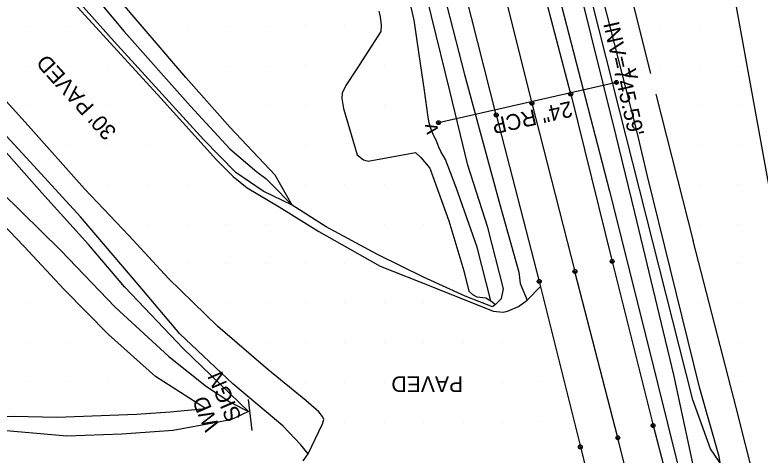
# Model space of a CAD drawing. Extents: x 1548934 to 1561348, y 809680 to 824075.
# Drawn here: x 1551496.2 to 1551685.3, y 811311.4 to 811423.1 of the extents above; entities that cross this region are included whole.
import ezdxf

# ---------------------------------------------------------------- set-up
doc = ezdxf.new("R2010")
doc.units = 0
for name, color, linetype in [('Default', 7, 'Continuous'), ('E_NCDOT_Vertical_Profile_Ground_Line', 7, 'Continuous'), ('Exist DTM QL2 LIDAR Elevation Point', 7, 'Continuous'), ('Exist Other Culture Sign', 7, 'Continuous'), ('Exist Other Culture Sign Text', 7, 'Continuous'), ('Exist Roads EOP Other Text', 7, 'Continuous'), ('Exist Structure Minor Culvert Topo Terminator', 7, 'Continuous'), ('Exist Structure Minor Pipes RCP 24 Inch Invert Elevation', 7, 'Continuous'), ('Exist Structure Minor Pipes RCP 24 Inch Size Material Text', 7, 'Continuous'), ('Exist Vegetation Woods Line', 7, 'Continuous'), ('P_NCDOT_Vertical_Profile_Grade_Minor_Road', 7, 'Continuous'), ('P_RDY_Dimension_Text', 7, 'Continuous'), ('P_RDY_Lane_Line', 7, 'Continuous'), ('P_RDY_Paved_Shoulder', 7, 'Continuous'), ('PH Exist DTM Breakline', 7, 'Continuous')]:
    doc.layers.add(name, color=color, linetype=linetype)

# ---------------------------------------------------------------- blocks, each defined once
blk = doc.blocks.new('SurveyPointCell')
at = {"layer": 'Default'}
for p, q in [((-0.5, 0), (0.5, 0)), ((0, -0.5), (0, 0.5))]:
    blk.add_line(p, q, dxfattribs=at)
blk.add_circle((0, 0), 0.5, dxfattribs=at)

msp = doc.modelspace()

# ---------------------------------------------------------------- linework, layer by layer
at = {"layer": 'E_NCDOT_Vertical_Profile_Ground_Line'}
for p, q in [((1551647.8, 811360.59), (1551658.19, 811318.94)), ((1551629.3, 811355.5), (1551639.73, 811313.5)), ((1551658.19, 811318.94), (1551669.23, 811277)), ((1551639.73, 811313.5), (1551650.09, 811272.18))]:
    msp.add_line(p, q, dxfattribs=at)
for points in [[(1551637.28, 811403.02), (1551626.4, 811444.66), (1551615.07, 811489.43), (1551603.65, 811534.15), (1551593.42, 811577.24), (1551582.77, 811621.83), (1551571.37, 811669.46), (1551560.56, 811714.33), (1551550.2, 811757.15), (1551539.19, 811800.15), (1551527.36, 811844.37)], [(1551618.39, 811397.72), (1551607.45, 811440.85), (1551596.26, 811485.28), (1551585.1, 811530.33), (1551574.36, 811573.51), (1551563.53, 811617.58), (1551552.6, 811664.91), (1551541.75, 811709.22), (1551531.12, 811752.56), (1551520.63, 811794.97), (1551508.88, 811839.17)], [(1551637.28, 811403.02), (1551647.8, 811360.59)], [(1551618.39, 811397.72), (1551629.3, 811355.5)]]:
    msp.add_lwpolyline(points, dxfattribs=at)
at = {"layer": 'Exist DTM QL2 LIDAR Elevation Point'}
for p, q in [((1551499.98, 811420.04), (1551499.98, 811420.04)), ((1551509.98, 811420.04), (1551509.98, 811420.04)), ((1551539.98, 811420.04), (1551539.98, 811420.04)), ((1551549.98, 811420.04), (1551549.98, 811420.04)), ((1551559.98, 811420.04), (1551559.98, 811420.04)), ((1551569.98, 811420.04), (1551569.98, 811420.04)), ((1551579.99, 811420.04), (1551579.99, 811420.04)), ((1551659.99, 811420.04), (1551659.99, 811420.04)), ((1551669.99, 811420.04), (1551669.99, 811420.04)), ((1551679.99, 811420.04), (1551679.99, 811420.04)), ((1551499.98, 811410.04), (1551499.98, 811410.04)), ((1551509.98, 811410.04), (1551509.98, 811410.04)), ((1551519.98, 811410.04), (1551519.98, 811410.04)), ((1551549.98, 811410.04), (1551549.98, 811410.04)), ((1551559.98, 811410.04), (1551559.98, 811410.04)), ((1551569.98, 811410.04), (1551569.98, 811410.04)), ((1551589.99, 811410.04), (1551589.99, 811410.04)), ((1551659.99, 811410.04), (1551659.99, 811410.04)), ((1551669.99, 811410.04), (1551669.99, 811410.04)), ((1551679.99, 811410.04), (1551679.99, 811410.04)), ((1551499.98, 811400.04), (1551499.98, 811400.04)), ((1551509.98, 811400.04), (1551509.98, 811400.04)), ((1551519.98, 811400.04), (1551519.98, 811400.04)), ((1551559.98, 811400.04), (1551559.98, 811400.04)), ((1551569.98, 811400.04), (1551569.98, 811400.04)), ((1551589.99, 811400.04), (1551589.99, 811400.04)), ((1551659.99, 811400.04), (1551659.99, 811400.04)), ((1551669.99, 811400.04), (1551669.99, 811400.04)), ((1551679.99, 811400.04), (1551679.99, 811400.04)), ((1551509.98, 811390.04), (1551509.98, 811390.04)), ((1551519.98, 811390.04), (1551519.98, 811390.04)), ((1551529.98, 811390.04), (1551529.98, 811390.04)), ((1551569.98, 811390.04), (1551569.98, 811390.04)), ((1551669.99, 811390.04), (1551669.99, 811390.04)), ((1551679.99, 811390.04), (1551679.99, 811390.04)), ((1551519.98, 811380.04), (1551519.98, 811380.04)), ((1551529.98, 811380.04), (1551529.98, 811380.04)), ((1551539.98, 811380.04), (1551539.98, 811380.04)), ((1551569.98, 811380.04), (1551569.98, 811380.04)), ((1551579.99, 811380.04), (1551579.99, 811380.04)), ((1551589.99, 811380.04), (1551589.99, 811380.04)), ((1551669.99, 811380.04), (1551669.99, 811380.04)), ((1551679.99, 811380.04), (1551679.99, 811380.04)), ((1551529.98, 811370.04), (1551529.98, 811370.04)), ((1551539.98, 811370.04), (1551539.98, 811370.04)), ((1551549.98, 811370.04), (1551549.98, 811370.04)), ((1551559.98, 811370.04), (1551559.98, 811370.04)), ((1551589.99, 811370.04), (1551589.99, 811370.04)), ((1551599.99, 811370.04), (1551599.99, 811370.04)), ((1551669.99, 811370.04), (1551669.99, 811370.04)), ((1551679.99, 811370.04), (1551679.99, 811370.04)), ((1551539.98, 811360.04), (1551539.98, 811360.04)), ((1551549.98, 811360.04), (1551549.98, 811360.04)), ((1551559.98, 811360.04), (1551559.98, 811360.04)), ((1551569.98, 811360.04), (1551569.98, 811360.04)), ((1551579.99, 811360.04), (1551579.99, 811360.04)), ((1551669.99, 811360.04), (1551669.99, 811360.04)), ((1551679.99, 811360.04), (1551679.99, 811360.04)), ((1551499.98, 811350.04), (1551499.98, 811350.04)), ((1551549.98, 811350.04), (1551549.98, 811350.04)), ((1551559.98, 811350.04), (1551559.98, 811350.04)), ((1551569.98, 811350.04), (1551569.98, 811350.04)), ((1551579.99, 811350.04), (1551579.99, 811350.04)), ((1551589.99, 811350.04), (1551589.99, 811350.04)), ((1551599.99, 811350.04), (1551599.99, 811350.04)), ((1551669.99, 811350.04), (1551669.99, 811350.04)), ((1551679.99, 811350.04), (1551679.99, 811350.04)), ((1551499.98, 811340.04), (1551499.98, 811340.04)), ((1551509.98, 811340.04), (1551509.98, 811340.04)), ((1551559.98, 811340.04), (1551559.98, 811340.04)), ((1551569.98, 811340.04), (1551569.98, 811340.04)), ((1551579.99, 811340.04), (1551579.99, 811340.04)), ((1551589.99, 811340.04), (1551589.99, 811340.04)), ((1551599.99, 811340.04), (1551599.99, 811340.04)), ((1551609.99, 811340.04), (1551609.99, 811340.04)), ((1551619.99, 811340.04), (1551619.99, 811340.04)), ((1551679.99, 811340.04), (1551679.99, 811340.04)), ((1551499.98, 811330.04), (1551499.98, 811330.04)), ((1551509.98, 811330.04), (1551509.98, 811330.04)), ((1551519.98, 811330.04), (1551519.98, 811330.04)), ((1551569.98, 811330.04), (1551569.98, 811330.04)), ((1551579.99, 811330.04), (1551579.99, 811330.04)), ((1551589.99, 811330.04), (1551589.99, 811330.04)), ((1551597.95, 811329.48), (1551597.95, 811329.48)), ((1551609.99, 811330.04), (1551609.99, 811330.04)), ((1551619.99, 811330.04), (1551619.99, 811330.04)), ((1551629.99, 811330.04), (1551629.99, 811330.04)), ((1551679.99, 811330.04), (1551679.99, 811330.04)), ((1551579.99, 811320.04), (1551579.99, 811320.04)), ((1551589.99, 811320.04), (1551589.99, 811320.04)), ((1551599.99, 811320.04), (1551599.99, 811320.04)), ((1551609.99, 811320.04), (1551609.99, 811320.04)), ((1551619.99, 811320.04), (1551619.99, 811320.04)), ((1551629.99, 811320.04), (1551629.99, 811320.04)), ((1551679.99, 811320.04), (1551679.99, 811320.04))]:
    msp.add_line(p, q, dxfattribs=at)
at = {"layer": 'Exist Other Culture Sign'}
msp.add_line((1551556.47, 811317.65), (1551555.49, 811325.57), dxfattribs=at)
at = {"layer": 'Exist Vegetation Woods Line'}
msp.add_lwpolyline([(1551571.72, 811842.18), (1551613.6, 811680.5), (1551674.88, 811449.43), (1551691.44, 811358.19), (1551695.57, 811334.77), (1551700.55, 811312.09), (1551699.58, 811308.43), (1551693.58, 811303.93), (1551678.43, 811304.73), (1551672.72, 811312.99), (1551668.24, 811325.43), (1551622.53, 811506.2), (1551580.25, 811682.82), (1551545.51, 811843.36)], dxfattribs=at)
at = {"layer": 'P_NCDOT_Vertical_Profile_Grade_Minor_Road'}
for p, q in [((1551649.24, 811315.83), (1551638.36, 811358.03)), ((1551659.56, 811274.89), (1551649.24, 811315.83))]:
    msp.add_line(p, q, dxfattribs=at)
for points in [[(1551518.46, 811841.68), (1551529.96, 811797.42), (1551540.4, 811755.31), (1551551.09, 811711.95), (1551562.08, 811668.09), (1551573.17, 811620.17), (1551583.96, 811575.43), (1551594.4, 811532.6), (1551605.57, 811487.55), (1551616.79, 811443.3), (1551627.43, 811400.69)], [(1551627.43, 811400.69), (1551638.36, 811358.03)]]:
    msp.add_lwpolyline(points, dxfattribs=at)
at = {"layer": 'P_RDY_Dimension_Text'}
msp.add_line((1551658.85, 811402.97), (1551668.39, 811365.72), dxfattribs=at)
for points in [[(1551587.8, 811693.01), (1551592.22, 811675.36), (1551603.34, 811627.3), (1551614.09, 811582.73), (1551624.5, 811540), (1551635.64, 811495.08), (1551646.85, 811450.87), (1551657.51, 811408.2)], [(1551684.08, 811304.43), (1551679.28, 811323.48), (1551668.38, 811365.77)]]:
    msp.add_lwpolyline(points, dxfattribs=at)
at = {"layer": 'P_RDY_Lane_Line'}
msp.add_lwpolyline([(1551648.89, 811405.97), (1551603.73, 811395.76)], dxfattribs=at)
at = {"layer": 'P_RDY_Paved_Shoulder'}
for points in [[(1551474.43, 811465.75), (1551503.04, 811435.03), (1551533.23, 811401.94), (1551547.37, 811386.32), (1551551.65, 811382.07), (1551555.2, 811379.23), (1551563.25, 811374.38), (1551573.36, 811368.19), (1551588.96, 811359.4), (1551602.18, 811354.16), (1551617.63, 811347.97), (1551620.13, 811347.66), (1551621.22, 811347.91), (1551624.05, 811349.12), (1551626.26, 811350.74), (1551629.62, 811354.22)], [(1551569.35, 811310), (1551570.61, 811311.79), (1551574.33, 811319.39), (1551574.64, 811320.45), (1551574.33, 811321.19), (1551573.36, 811322.38), (1551570.04, 811325.31), (1551560.41, 811333.14), (1551547.75, 811344.06), (1551535.21, 811356.25), (1551525.11, 811367.14), (1551513.87, 811378.99), (1551499.62, 811395.06), (1551479.58, 811417.12)]]:
    msp.add_lwpolyline(points, dxfattribs=at)
at = {"layer": 'PH Exist DTM Breakline'}
for points in [[(1551669.67, 811303.01), (1551663.46, 811331.84), (1551653.59, 811372.99), (1551648.84, 811392.4), (1551636.09, 811443.6), (1551626.8, 811481.01), (1551614.05, 811530.5), (1551603.71, 811574.11), (1551596.24, 811605.78), (1551582.53, 811665.38), (1551576.53, 811692.42), (1551569, 811727.51), (1551561.82, 811755.9), (1551554.82, 811782.6), (1551545.34, 811820.46), (1551541.31, 811835.52)], [(1551534.96, 811833.74), (1551549.41, 811779.1), (1551560.58, 811733.74), (1551572.57, 811684.16), (1551581.33, 811646.33), (1551598.34, 811576.19), (1551608.87, 811531.03), (1551621.47, 811482.36), (1551627.81, 811455.82), (1551633.18, 811432.34), (1551647.15, 811378.38), (1551657.12, 811338.6), (1551669.09, 811290.08), (1551679.12, 811250.32), (1551691.58, 811200.98), (1551703.42, 811153.47), (1551715.6, 811112.46)], [(1551564.93, 811597.45), (1551565.95, 811591.13), (1551571.72, 811566.17), (1551580.97, 811527.55), (1551588.92, 811493.71), (1551596.94, 811459.96), (1551610.36, 811408), (1551619.28, 811375.03), (1551624.14, 811357.87), (1551624.42, 811355), (1551626.26, 811350.74)], [(1551618.23, 811349.6), (1551619.74, 811351.17), (1551620.22, 811353.65), (1551616.24, 811369.18), (1551611.17, 811385.02), (1551606.63, 811403.8), (1551601.95, 811422.81), (1551595.58, 811448.42), (1551589.36, 811469.43), (1551586.68, 811478.5), (1551583.68, 811494.7), (1551578.54, 811513.17)], [(1551617, 811350.59), (1551613.56, 811364.17), (1551608.22, 811379.34), (1551605.49, 811386.41), (1551604.29, 811388.46), (1551603.83, 811389.56), (1551603.59, 811390.26), (1551603.14, 811391.36), (1551602.49, 811392.62), (1551601.78, 811394.27), (1551601.4, 811395.76), (1551601.11, 811397.2), (1551600.19, 811403.92), (1551598.86, 811413.02), (1551597.58, 811421.79), (1551595.56, 811430.66), (1551592.59, 811441.66), (1551587.45, 811459.5), (1551584.46, 811465.71), (1551582.67, 811470.85), (1551580.01, 811485.41), (1551577.51, 811497.69), (1551574.04, 811511.54)], [(1551681.45, 811280.95), (1551677.78, 811292.7), (1551676.4, 811296.94), (1551675.94, 811300.73), (1551675.86, 811305.27), (1551675, 811311.1), (1551670.08, 811328.33), (1551656.65, 811382.55), (1551654.14, 811393.37), (1551639.83, 811449.32), (1551631.58, 811483.28), (1551629.75, 811490.89)], [(1551484.74, 811465.36), (1551505.69, 811440.83), (1551523.99, 811418.9), (1551540.83, 811399.98), (1551550.77, 811389.15), (1551557.65, 811383.31), (1551559.92, 811381.63), (1551561.45, 811380.06), (1551566.56, 811374.86), (1551562.24, 811382.44), (1551550.87, 811394.53), (1551539.58, 811407.22), (1551520.97, 811429.04), (1551508.6, 811443.81), (1551502.06, 811453.15), (1551498.72, 811459.73), (1551493.32, 811466.58)], [(1551618.23, 811349.6), (1551617.44, 811349.04), (1551610.51, 811351.77), (1551599.91, 811356.61), (1551588.21, 811362.33), (1551575.22, 811369.36), (1551566.56, 811374.86), (1551559.2, 811378.43), (1551552.3, 811383.14), (1551544.06, 811391.47), (1551521.42, 811416.39), (1551503.69, 811436.27), (1551484.56, 811457.77)], [(1551570.61, 811311.79), (1551568.78, 811314.04), (1551564.26, 811318.83), (1551551.52, 811329.52), (1551538.11, 811342.16), (1551527.49, 811354.7), (1551512.89, 811371.86), (1551500.08, 811385.84), (1551486.81, 811400.15), (1551471.41, 811416.97), (1551459.4, 811428.61), (1551453.29, 811432.92), (1551451, 811434.04), (1551443.36, 811436.84), (1551433.69, 811438.8), (1551425.22, 811439.28), (1551417.98, 811439.05), (1551414.29, 811438.13), (1551410.61, 811436.95), (1551408.41, 811435.56), (1551407.31, 811434.69), (1551404.97, 811431.85), (1551403.52, 811429.1), (1551402.66, 811426.27)], [(1551425.93, 811320.49), (1551436.6, 811320.71), (1551453.74, 811321.42), (1551470.34, 811321.2), (1551484.77, 811321.01), (1551495.95, 811321.29), (1551506.9, 811321.05), (1551527.05, 811321.78), (1551535.63, 811322.38), (1551544.61, 811323.25), (1551531.92, 811331.34), (1551520.01, 811342.07), (1551508.72, 811353.42), (1551498.45, 811364.4), (1551484.01, 811379.48), (1551473.2, 811390.62), (1551463.8, 811401.21), (1551454.76, 811412.37), (1551447.64, 811421.85), (1551443.61, 811426.8), (1551440.47, 811429.66)], [(1551588.58, 811424.02), (1551588.93, 811422.59), (1551589.17, 811420.49), (1551589.1, 811418.85), (1551582.83, 811409.15), (1551580.25, 811405.23), (1551579.24, 811403.26), (1551579.16, 811401.9), (1551579.63, 811399.32), (1551583.07, 811387.57), (1551584.7, 811386.31), (1551585.86, 811386.01), (1551597.9, 811388.21), (1551599.26, 811386.92), (1551601.52, 811384.26), (1551606.39, 811370.83), (1551610.16, 811358.14), (1551611.44, 811353.02), (1551612.38, 811352.15), (1551613.5, 811351.56), (1551615.77, 811351.29), (1551617, 811350.59), (1551618.23, 811349.6)], [(1551492.86, 811378.16), (1551507.84, 811363.38), (1551521.64, 811348.97), (1551535.28, 811336.48), (1551544.85, 811328.85), (1551551.03, 811324.78), (1551555.55, 811322.46), (1551538.94, 811338.51), (1551524.12, 811354.05), (1551514.92, 811364.89), (1551503.07, 811377.93), (1551490.24, 811392.39)], [(1551555.55, 811322.46), (1551551.01, 811320.35), (1551536.39, 811317.68), (1551523.39, 811316.72), (1551509.38, 811316.28), (1551490.1, 811317.94), (1551480.4, 811317.38), (1551465.58, 811315.71), (1551451.58, 811314.97), (1551439.56, 811315.1), (1551430, 811315.2), (1551426.11, 811314.61)]]:
    msp.add_lwpolyline(points, dxfattribs=at)

# ---------------------------------------------------------------- block references
at = {"layer": 'Default'}
for p in [(1551648.89, 811405.97), (1551637.28, 811403.02), (1551627.43, 811400.69), (1551618.39, 811397.72), (1551603.73, 811395.76), (1551647.8, 811360.59), (1551638.36, 811358.03), (1551629.3, 811355.5), (1551658.19, 811318.94), (1551649.24, 811315.83), (1551639.73, 811313.5)]:
    msp.add_blockref('SurveyPointCell', p, dxfattribs=at)

# ---------------------------------------------------------------- texts
at = {"layer": 'Exist Other Culture Sign Text'}
for s, p in [('SIGN', (1551553.83, 811320.99)), ('WD', (1551548.29, 811318.62))]:
    msp.add_text(s, height=4.02, rotation=113.1736, dxfattribs=at).set_placement(p)
at = {"layer": 'Exist Roads EOP Other Text'}
for s, rotation, p in [("30' PAVED", 132.1603, (1551522.24, 811393.62)), ('PAVED', 180, (1551610, 811331.44))]:
    msp.add_text(s, height=4.02, rotation=rotation, dxfattribs=at).set_placement(p)
at = {"layer": 'Exist Structure Minor Culvert Topo Terminator'}
for rotation, p in [(282.4039, (1551650.81, 811409.05)), (102.4039, (1551603.83, 811393.3))]:
    msp.add_text('v', height=4, rotation=rotation, dxfattribs=at).set_placement(p)
at = {"layer": 'Exist Structure Minor Pipes RCP 24 Inch Invert Elevation'}
msp.add_text("INV=745.59'", height=4.02, rotation=282.7311, dxfattribs=at).set_placement((1551645.52, 811420.9))
at = {"layer": 'Exist Structure Minor Pipes RCP 24 Inch Size Material Text'}
msp.add_text('24" RCP', height=4.02, rotation=192.7311, dxfattribs=at).set_placement((1551637.19, 811401.29))

doc.saveas('drawing.dxf')
